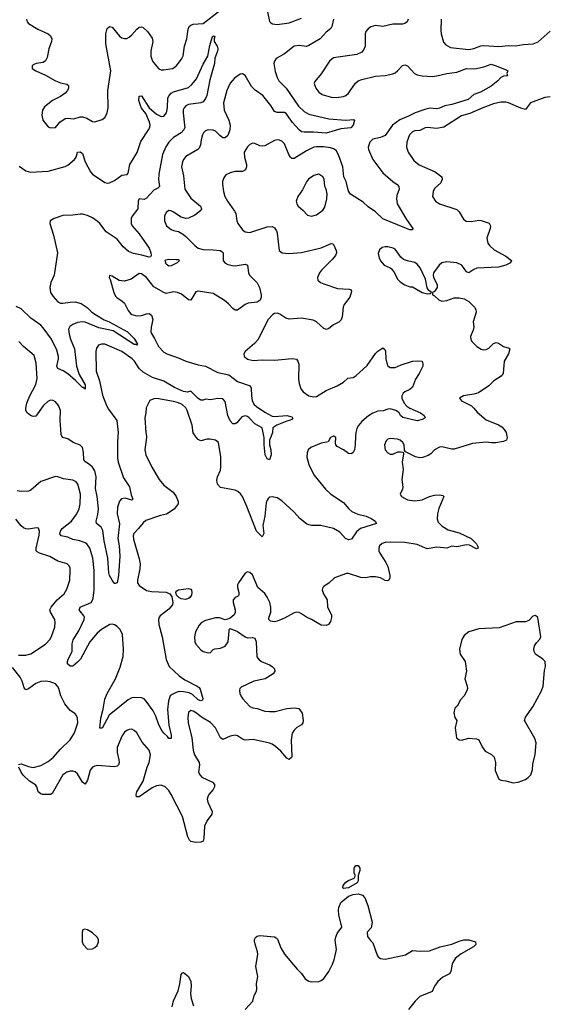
# Model space of a CAD drawing. Header units: inches. Extents: x 1649636 to 1815363, y 506543 to 641975.
# Tile 587 of 656: x 1762959 to 1767255, y 585383 to 593386. Entities that reach past the tile are written whole.
import ezdxf

# ---------------------------------------------------------------- set-up
doc = ezdxf.new("R2010")
doc.units = ezdxf.units.IN
doc.header["$MEASUREMENT"] = 0
doc.layers.add('B7568', color=7, linetype='Continuous')
doc.layers.add('B7569', color=7, linetype='Continuous')

msp = doc.modelspace()

# ---------------------------------------------------------------- linework, layer by layer
at = {"layer": 'B7568', "color": 5}
for points, elevation in [([(1763988.5, 590000), (1763990.3, 589990), (1763977, 589890), (1763984.4, 589850), (1764033.1, 589750), (1764091.6, 589650), (1764130, 589603.7), (1764205.7, 589545.7), (1764230, 589510.5), (1764247.9, 589470), (1764245.8, 589450), (1764213.3, 589406.7), (1764151.5, 589368.5), (1764103.4, 589356.6), (1763985.1, 589314.9), (1763961.9, 589298.1), (1763925.8, 589250), (1763888, 589210), (1763881.5, 589190), (1763882.8, 589162.8), (1763930, 589005.3), (1763937.8, 588962.2), (1763936.1, 588923.9), (1763915.3, 588830), (1763917.4, 588810), (1763930, 588787), (1763990, 588748.1), (1764030, 588738.8), (1764150, 588734), (1764179.3, 588719.3), (1764195.9, 588695.9), (1764203.8, 588650), (1764201.6, 588630), (1764170, 588594), (1764099.5, 588540.5), (1764091.6, 588530), (1764086.7, 588510), (1764090.2, 588470), (1764118.2, 588370), (1764150, 588186.8), (1764174.9, 588130), (1764254.4, 588054.4), (1764300.6, 588020.6), (1764402, 587970), (1764417.1, 587957.1), (1764424.6, 587944.6), (1764446, 587870), (1764443.5, 587856.5), (1764430, 587849.7), (1764410, 587859.2), (1764362.2, 587902.2), (1764335.2, 587915.2), (1764290, 587924.2), (1764255.3, 587924.7), (1764230, 587918.6), (1764197.6, 587902.4), (1764183.2, 587890), (1764168.8, 587851.2), (1764160.7, 587780.7), (1764171, 587651), (1764190.3, 587570), (1764190, 587544), (1764170, 587544.5), (1764160.5, 587560.5), (1764130, 587588.4), (1764114, 587610), (1764090, 587654.5), (1764065.1, 587725.1), (1764043.8, 587770), (1763986.9, 587846.9), (1763970, 587865.1), (1763950, 587874.3), (1763890, 587877.3), (1763870, 587873.1), (1763840.9, 587859.1), (1763686.3, 587733.7), (1763630, 587629.2), (1763610, 587628), (1763617.7, 587710), (1763636.6, 587783.4), (1763650, 587863), (1763670, 587908.7), (1763736.5, 588030), (1763775.1, 588124.9), (1763799, 588210), (1763802.9, 588270), (1763795.3, 588390), (1763776.2, 588430), (1763750, 588455.3), (1763729, 588469), (1763710, 588473.6), (1763690.8, 588470.8), (1763623.8, 588430), (1763590, 588401), (1763530, 588328.9), (1763454.3, 588190), (1763430, 588163.1), (1763390, 588131.8), (1763370, 588132.3), (1763347, 588150), (1763347.6, 588170), (1763354.3, 588190), (1763384.4, 588250), (1763386.7, 588313.3), (1763393.9, 588346.1), (1763440.4, 588419.6), (1763483.8, 588510), (1763484.5, 588530), (1763480.3, 588540.3), (1763450, 588578.4), (1763442.6, 588590), (1763444.5, 588595.5), (1763451.6, 588610), (1763539.2, 588650), (1763551.7, 588668.3), (1763556, 588684), (1763563.6, 588750), (1763563.8, 588910), (1763553.4, 589010), (1763529.9, 589089.9), (1763505.2, 589125.2), (1763490, 589135.1), (1763449.2, 589149.2), (1763390, 589162.3), (1763350, 589179.4), (1763297.2, 589190), (1763286.4, 589206.4), (1763289.9, 589230), (1763303.5, 589250), (1763379.3, 589310), (1763423.5, 589370), (1763442.7, 589410), (1763451.1, 589451.1), (1763452, 589530), (1763431.3, 589610), (1763417, 589630), (1763390, 589642.3), (1763315.2, 589655.2), (1763270, 589671.3), (1763250, 589673), (1763130, 589632.3), (1763050, 589563.1), (1763030, 589553.5), (1762972.4, 589552.4), (1762938, 589558)], 560), ([(1766918.4, 590000), (1766920.6, 589990), (1766914, 589970), (1766890, 589958.8), (1766827.6, 589947.6), (1766793.3, 589946.7), (1766750, 589953.2), (1766638.9, 589941.1), (1766490, 589895.1), (1766470, 589894.2), (1766390, 589914.7), (1766370, 589911.6), (1766330.6, 589890), (1766301.2, 589858.8), (1766277.3, 589842.7), (1766232.3, 589827.7), (1766210, 589826), (1766174.5, 589834.5), (1766094.6, 589874.6), (1766087.3, 589887.3), (1766082.4, 589930), (1766071.2, 589950), (1766050, 589967.8), (1766030, 589976.3), (1765970, 589980.9), (1765950, 589976), (1765937.5, 589962.5), (1765923, 589930), (1765928.5, 589890), (1765950, 589864.6), (1765970, 589854.9), (1765990, 589855.3), (1766032.8, 589872.8), (1766054.8, 589874.8), (1766074, 589870), (1766076.9, 589856.9), (1766068, 589790), (1766075.8, 589730), (1766065.3, 589650), (1766072.5, 589587.5), (1766070.4, 589569.6), (1766050.8, 589530), (1766061, 589510), (1766110, 589483.1), (1766170, 589474.9), (1766230, 589484.2), (1766290, 589510.3), (1766330, 589520.4), (1766370, 589524), (1766398.5, 589518.5), (1766406, 589510), (1766365.4, 589414.6), (1766353.4, 589370), (1766350.2, 589330), (1766360.9, 589300.9), (1766391.7, 589270), (1766439.7, 589239.7), (1766530, 589216.2), (1766628.4, 589170), (1766670, 589126), (1766680.3, 589110), (1766684.7, 589090), (1766670, 589086.6), (1766615, 589115), (1766590, 589117.7), (1766510, 589102.7), (1766470, 589106.2), (1766430, 589092), (1766350, 589098.6), (1766270, 589084.6), (1766190, 589120.7), (1766090, 589138), (1765970, 589140.9), (1765930, 589137.6), (1765904.9, 589130), (1765882, 589110), (1765876.5, 589090), (1765878.3, 589070), (1765886.3, 589050), (1765935.3, 588975.3), (1765950, 588943), (1765966, 588870), (1765966.3, 588850), (1765959.3, 588830), (1765950, 588825.1), (1765930, 588828.9), (1765890.6, 588850.6), (1765850, 588858.6), (1765810, 588857.7), (1765770, 588849.8), (1765731.7, 588851.7), (1765630, 588884.2), (1765614.9, 588885.1), (1765516, 588850), (1765474.8, 588810), (1765430, 588778.4), (1765422.4, 588770), (1765417.6, 588750), (1765430, 588714), (1765458.4, 588670), (1765460.3, 588610), (1765492.2, 588550), (1765492.1, 588527.9), (1765484.4, 588495.6), (1765468.7, 588471.3), (1765450, 588461.6), (1765410, 588465.1), (1765331.1, 588511.1), (1765289.9, 588529.9), (1765250, 588557.2), (1765230, 588567.6), (1765210, 588570.9), (1765190, 588566.2), (1765110, 588522), (1765050, 588496.3), (1765030, 588491.5), (1764996.6, 588496.6), (1764983.7, 588510), (1764984.1, 588524.1), (1764999.7, 588570), (1765001.1, 588610), (1764991.1, 588650), (1764970, 588692.3), (1764950, 588722.9), (1764894, 588770), (1764850, 588874), (1764830, 588894), (1764810, 588897.2), (1764790, 588888.7), (1764736, 588810), (1764728.1, 588791.9), (1764728, 588770), (1764740.7, 588730), (1764738.8, 588710), (1764730, 588699), (1764710, 588689.2), (1764694, 588670), (1764693, 588650), (1764710.7, 588589.3), (1764710.7, 588569.3), (1764701, 588550), (1764670, 588522), (1764647.1, 588512.9), (1764630, 588509), (1764583.3, 588523.3), (1764550, 588523.6), (1764470, 588502.9), (1764435.1, 588484.9), (1764416.2, 588463.8), (1764387.3, 588410), (1764379.1, 588370), (1764381.6, 588330), (1764390.6, 588310), (1764430, 588264.9), (1764450, 588250.6), (1764490, 588239.1), (1764510, 588244), (1764530, 588266), (1764546, 588274), (1764590, 588277.1), (1764630, 588294.8), (1764652, 588330), (1764660.2, 588419.8), (1764662, 588430), (1764670, 588438), (1764730, 588413), (1764790, 588368.9), (1764810, 588361.7), (1764850, 588363.8), (1764870, 588358.8), (1764880.4, 588330), (1764887.1, 588207.1), (1764904.4, 588184.4), (1764922.8, 588170), (1764990, 588143), (1765010.7, 588130), (1765030.4, 588110), (1765033.4, 588090), (1765018, 588070), (1764953.4, 588030), (1764860.7, 588010), (1764759.2, 587960.8), (1764748, 587950), (1764745.1, 587934.9), (1764747, 587910), (1764755.3, 587890), (1764768.5, 587870), (1764830, 587803.8), (1764852.3, 587792.3), (1764890, 587788.9), (1764950, 587766.7), (1764990, 587762), (1765036, 587764), (1765130, 587788.7), (1765190, 587794.4), (1765228, 587788), (1765255.5, 587750), (1765263.1, 587690), (1765259.3, 587670), (1765250, 587656), (1765210, 587633.2), (1765190, 587612.7), (1765174.1, 587585.9), (1765164.7, 587530), (1765170, 587398), (1765168.2, 587390), (1765150, 587373.6), (1765130, 587383.5), (1765080.4, 587440.4), (1765038.9, 587478.9), (1765010, 587499.1), (1764990, 587505.7), (1764855.3, 587535.3), (1764790, 587531.5), (1764770, 587538.4), (1764730, 587566.2), (1764710, 587570.6), (1764670, 587562.3), (1764610, 587536.8), (1764590, 587548.2), (1764551.6, 587630), (1764510, 587675.2), (1764436.2, 587716.2), (1764397.2, 587750), (1764370, 587766), (1764349.2, 587770.8), (1764330, 587755.1), (1764324.6, 587715.4), (1764327.5, 587670), (1764359.3, 587550), (1764367.9, 587447.9), (1764380.8, 587410), (1764417.3, 587350), (1764420.8, 587330), (1764412, 587270), (1764424.7, 587244.7), (1764438, 587230), (1764524.9, 587190), (1764541.3, 587170), (1764541.3, 587150), (1764530.3, 587130), (1764495.6, 587090), (1764486.7, 587070), (1764483.2, 587050), (1764487.1, 587027.1), (1764523.8, 586950), (1764520.5, 586930), (1764483.7, 586876.3), (1764461.7, 586830), (1764456.3, 586730), (1764450.1, 586709.9), (1764430, 586702.5), (1764390, 586699.9), (1764350, 586707.6), (1764337.7, 586717.7), (1764325, 586745), (1764281.6, 586910), (1764189.9, 587089.9), (1764170, 587121.1), (1764142.4, 587150), (1764110, 587164.2), (1764070, 587160.5), (1764036.3, 587143.7), (1763930.4, 587070), (1763909.6, 587070), (1763905.1, 587090), (1763909.7, 587110), (1763962.5, 587197.5), (1763994.7, 587310), (1764011.2, 587350), (1764021.7, 587410), (1764012.4, 587450), (1763954.5, 587514.5), (1763911.5, 587590), (1763890, 587609.5), (1763870, 587618.4), (1763850, 587617.6), (1763830, 587609.6), (1763810, 587594), (1763790, 587562.9), (1763758.6, 587490), (1763752.4, 587470), (1763750.2, 587430.2), (1763764.7, 587370), (1763766.7, 587350), (1763761.7, 587330), (1763750, 587319.1), (1763727.5, 587312.5), (1763590, 587323.1), (1763570, 587319.8), (1763550.4, 587310), (1763533.1, 587286.9), (1763510, 587205.1), (1763490, 587173.6), (1763470, 587189.7), (1763430, 587256.8), (1763410, 587272.8), (1763390, 587278.8), (1763370, 587278.6), (1763341.7, 587270), (1763310, 587247.6), (1763222.5, 587097.5), (1763210, 587089.4), (1763144, 587090), (1763130, 587093.1), (1763109.8, 587109.8), (1763099.7, 587150), (1763087.2, 587167.3), (1763038.2, 587198.2), (1762986.6, 587246.6), (1762969.9, 587269.9), (1762951.5, 587310)], 580), ([(1763757.6, 590000), (1763754, 589950), (1763754.8, 589825.2), (1763759.2, 589790), (1763802.3, 589662.3), (1763850.3, 589590), (1763865.3, 589525.2), (1763879.3, 589490), (1763870, 589481.6), (1763816.6, 589496.6), (1763787, 589493), (1763770, 589472), (1763754.6, 589425.4), (1763750.6, 589370), (1763770.1, 589289.9), (1763756.5, 589170), (1763767.5, 589110), (1763773.1, 589026.9), (1763761.2, 588870), (1763750, 588809), (1763736.3, 588803.7), (1763730, 588802.7), (1763711.8, 588830), (1763689.8, 588869.8), (1763684.4, 588890), (1763674.1, 589010), (1763644.3, 589150), (1763635.3, 589235.3), (1763621.3, 589261.3), (1763582.4, 589290), (1763580.4, 589310), (1763594.5, 589365.5), (1763599, 589410), (1763588.5, 589510), (1763576.3, 589576.3), (1763580.6, 589670), (1763570, 589720.4), (1763549.8, 589750), (1763530, 589768.9), (1763493.1, 589793.1), (1763479.1, 589810), (1763476.8, 589870), (1763468.9, 589910), (1763450, 589928.1), (1763394, 589950), (1763350, 589979.6), (1763310, 589989.7), (1763302.4, 590000)], 540), ([(1765508, 590000), (1765484.4, 589990), (1765465.5, 589954.5), (1765410, 589943.5), (1765326, 589910), (1765303, 589890), (1765294, 589866), (1765292, 589830), (1765308.9, 589770), (1765350, 589687), (1765442.8, 589570), (1765488.7, 589530), (1765590, 589463.1), (1765634.7, 589410), (1765657.8, 589390), (1765706.8, 589366.8), (1765775.5, 589350), (1765820.5, 589330), (1765848, 589310), (1765858.8, 589290), (1765728.6, 589251.4), (1765696.7, 589223.3), (1765654.7, 589165.3), (1765630, 589158.4), (1765607.3, 589170), (1765559.6, 589219.6), (1765510, 589250.8), (1765405.8, 589274.2), (1765330, 589275.3), (1765310, 589279.3), (1765290, 589289.8), (1765237.1, 589330), (1765186.3, 589386.3), (1765090, 589475.8), (1765050, 589498.9), (1765010, 589508.4), (1764990, 589504.7), (1764982, 589498), (1764970, 589482), (1764961.5, 589458.5), (1764951, 589350), (1764934.3, 589274.3), (1764943, 589210), (1764930, 589184), (1764884.7, 589230), (1764805, 589430), (1764769, 589510), (1764753.5, 589533.5), (1764732, 589551.9), (1764710, 589561.5), (1764590, 589584.8), (1764566.4, 589610), (1764562.2, 589642.2), (1764566, 589670), (1764590, 589724.9), (1764594.1, 589750), (1764594.1, 589834.1), (1764574.5, 589950), (1764550, 589967.4), (1764503.9, 589976.1), (1764483.7, 589976.3), (1764430, 589964.5), (1764410, 589975.1), (1764390, 589995.8), (1764387.4, 590000)], 560), ([(1765001.5, 590000), (1764990.4, 589969.6), (1764990.4, 589930), (1764999.5, 589890), (1765002.4, 589850), (1764990, 589808.7), (1764970, 589816), (1764953.6, 589850), (1764944.7, 589930), (1764944.8, 589990), (1764942.9, 590000)], 540), ([(1765688.8, 590000), (1765685.8, 589934.2), (1765679.3, 589890), (1765670, 589869), (1765658.5, 589861.5), (1765650, 589857.2), (1765630, 589861.2), (1765589.2, 589890), (1765538, 589918), (1765529, 589930), (1765525.6, 589945.6), (1765529, 589990), (1765511.5, 590000)], 560), ([(1762950, 588221.2), (1763010, 588220.2), (1763050, 588231), (1763169.8, 588310), (1763205.5, 588350), (1763220.3, 588379.7), (1763243.4, 588450), (1763248.1, 588490), (1763243.5, 588510), (1763208.3, 588570), (1763205.3, 588590), (1763215.8, 588610), (1763264, 588670), (1763320.4, 588719.6), (1763341.9, 588758.1), (1763366, 588830), (1763369.7, 588910), (1763368.2, 588930), (1763359.6, 588950), (1763343.9, 588963.9), (1763270, 588984.8), (1763203.8, 589023.8), (1763120.9, 589050), (1763101, 589061), (1763094, 589070), (1763093.5, 589090), (1763117.8, 589197.8), (1763119.7, 589230), (1763113.3, 589253.3), (1763095.6, 589255.6), (1763030, 589245.1), (1763010, 589247.3), (1762990, 589255.8), (1762971.6, 589271.6), (1762927.6, 589327.6)], 580), ([(1762950, 587333.4), (1762970, 587337.4), (1763030, 587315.5), (1763070, 587309.2), (1763130, 587324.9), (1763190, 587357.6), (1763230.8, 587390), (1763290, 587458.5), (1763370, 587533.4), (1763405.3, 587590), (1763430.9, 587670), (1763430, 587708), (1763421.6, 587730), (1763406.2, 587746.2), (1763370, 587771.3), (1763325.2, 587825.2), (1763294.4, 587890), (1763276.1, 587950), (1763265.7, 587970), (1763250, 587986.9), (1763205.6, 588005.6), (1763170, 588009.8), (1763130, 588005.8), (1763089.1, 587990.9), (1763030, 587946.2), (1763010, 587938.7), (1762995, 587955.1), (1762978.3, 588010), (1762962.1, 588042.1), (1762901.4, 588121.4)], 580), ([(1764790, 585341), (1764852.7, 585410), (1764863.9, 585456.1), (1764882.7, 585490), (1764887, 585510), (1764882.9, 585550), (1764895.6, 585610), (1764879.1, 585690), (1764893, 585790), (1764891.2, 585810), (1764868.2, 585890), (1764866.3, 585910), (1764874.3, 585925.7), (1764890, 585938.4), (1764910, 585943.1), (1765030, 585930.6), (1765042.8, 585922.8), (1765053, 585913), (1765082.4, 585842.4), (1765112.2, 585790), (1765213, 585670), (1765250, 585633.4), (1765278, 585590), (1765310, 585570.4), (1765330, 585567), (1765390, 585568.9), (1765410, 585576.4), (1765430, 585593), (1765470, 585650.4), (1765501, 585710), (1765514.1, 585745.9), (1765534, 585830), (1765523.9, 585903.9), (1765527.6, 585930), (1765539.7, 585960.3), (1765577.2, 586010), (1765551.1, 586111.1), (1765548.4, 586148.5), (1765552.6, 586170), (1765570, 586210.7), (1765630, 586261.6), (1765670, 586275.8), (1765710, 586281.1), (1765744, 586270), (1765762.4, 586250), (1765787.5, 586187.5), (1765822.8, 586050), (1765815.2, 586004.8), (1765784, 585970), (1765786.4, 585933.6), (1765810, 585902), (1765830, 585884), (1765863.9, 585783.9), (1765873.1, 585770), (1765890, 585756.9), (1765930, 585751.3), (1766070, 585779.7), (1766093.5, 585786.5), (1766150, 585822), (1766214.7, 585814.7), (1766290, 585818), (1766375.3, 585850), (1766470, 585872.2), (1766530, 585897.6), (1766567.9, 585907.9), (1766608.1, 585908.1), (1766662, 585890), (1766666.8, 585870), (1766647.7, 585850), (1766545.9, 585794.1), (1766500.9, 585759.1), (1766480.3, 585730), (1766472.4, 585710), (1766461.6, 585650), (1766450.4, 585630), (1766397.3, 585602.7), (1766357.6, 585570), (1766328.7, 585530), (1766312, 585488), (1766210, 585447.3), (1766171.5, 585410), (1766118.8, 585341.2)], 580), ([(1764197.8, 585362.2), (1764210, 585410.7), (1764248, 585492), (1764261.4, 585550), (1764270, 585624.7), (1764281.5, 585638.5), (1764290, 585642.8), (1764330, 585610.4), (1764350.4, 585570), (1764353.7, 585533.7), (1764348.3, 585470), (1764353.8, 585430), (1764371.3, 585370)], 580)]:
    msp.add_lwpolyline(points, dxfattribs=dict(at, elevation=elevation))
for points, elevation in [([(1764306.9, 588673.1), (1764270, 588679.8), (1764251.6, 588690), (1764232.8, 588710), (1764227.2, 588732.7), (1764235.6, 588744.4), (1764250, 588752.7), (1764330, 588763), (1764350, 588756.3), (1764355.5, 588750), (1764359.3, 588730), (1764354.4, 588710), (1764343, 588690), (1764330, 588680.5)], 560), ([(1767150, 588544), (1767130, 588537.2), (1767095.8, 588504.2), (1767070, 588492), (1766992.3, 588492.3), (1766855.8, 588444.2), (1766690, 588434.7), (1766608.7, 588411.3), (1766570, 588382), (1766552.8, 588347.2), (1766534, 588270), (1766537.3, 588230), (1766578, 588170), (1766583, 588150), (1766590.5, 588090), (1766577, 588030), (1766596.5, 587970), (1766597, 587950), (1766592.2, 587930), (1766570.2, 587889.8), (1766541.5, 587858.5), (1766514, 587806), (1766496, 587790), (1766486.8, 587753.2), (1766495.3, 587715.3), (1766510.8, 587690), (1766497, 587630), (1766509.1, 587549.1), (1766530, 587532.4), (1766550, 587530.3), (1766610, 587546.7), (1766670, 587542), (1766690, 587533.4), (1766716.2, 587476.2), (1766741.1, 587441.1), (1766793.7, 587413.7), (1766813.4, 587393.4), (1766824.4, 587350), (1766824.1, 587284.1), (1766853.7, 587213.7), (1766870, 587204.9), (1766910, 587199.3), (1766970, 587183), (1767010, 587187.7), (1767069.4, 587210.6), (1767090, 587226), (1767111.5, 587248.5), (1767126.6, 587290), (1767130, 587334), (1767147, 587413), (1767155.6, 587510), (1767144.9, 587544.9), (1767060.9, 587690), (1767070, 587716), (1767130, 587800.7), (1767199.7, 587930), (1767212, 587970), (1767224.6, 588095.4), (1767232.2, 588130), (1767229.6, 588170), (1767210, 588189.6), (1767149.8, 588229.8), (1767138.4, 588250), (1767136.2, 588270), (1767143.3, 588296.7), (1767158.3, 588321.7), (1767185.2, 588350), (1767193.2, 588370), (1767170, 588526)], 620), ([(1765590, 586324.5), (1765583.7, 586330), (1765588, 586350), (1765610, 586375.5), (1765630, 586390.7), (1765678, 586410), (1765688, 586430), (1765678, 586450), (1765678, 586490), (1765690, 586511.3), (1765710, 586511.3), (1765722, 586490), (1765722, 586470), (1765710.7, 586429.3), (1765710, 586388), (1765701, 586370), (1765630, 586329.6)], 580), ([(1763486, 585994), (1763471.3, 585988.7), (1763466, 585970), (1763466.8, 585890), (1763476, 585870), (1763510, 585830.8), (1763550, 585833.4), (1763570, 585844), (1763590, 585860.7), (1763600.7, 585890), (1763599.6, 585910), (1763590, 585929.2), (1763550, 585964.5), (1763510, 585989.2)], 620)]:
    msp.add_lwpolyline(points, close=True, dxfattribs=dict(at, elevation=elevation))
at = {"layer": 'B7569', "color": 5}
for points, elevation in [([(1763014.8, 593390), (1763018.8, 593370), (1763030, 593356), (1763106.8, 593310), (1763191.4, 593271.4), (1763210, 593255.5), (1763220.3, 593230), (1763218.7, 593210), (1763196, 593150), (1763182.3, 593077.7), (1763170, 593052.7), (1763150, 593037), (1763092, 593030), (1763070, 593019.3), (1763060.7, 593010), (1763061, 592990), (1763091.3, 592970), (1763170, 592934.9), (1763250, 592888.8), (1763290, 592873.7), (1763342, 592862), (1763356.3, 592850), (1763355.5, 592830), (1763348, 592810), (1763328, 592790), (1763290, 592762.4), (1763225.5, 592730), (1763161.2, 592678.8), (1763143.8, 592650), (1763139.1, 592610), (1763147.3, 592570), (1763190, 592516), (1763210, 592506), (1763250, 592510.8), (1763286.5, 592553.5), (1763330, 592582.3), (1763350, 592586.3), (1763399.7, 592580.3), (1763450, 592597.3), (1763470, 592597.3), (1763505.8, 592585.9), (1763550, 592557.6), (1763570, 592557), (1763630, 592575.3), (1763650, 592592.4), (1763661.7, 592610), (1763670.9, 592630), (1763677.8, 592670), (1763675.1, 592810), (1763699.2, 592970), (1763659.4, 593190), (1763658.1, 593270), (1763670, 593313.7), (1763690, 593330.3), (1763710, 593324.9), (1763770, 593251.7), (1763790, 593238.3), (1763810, 593233.4), (1763830, 593234), (1763850, 593244.9), (1763870, 593262), (1763909.9, 593310.1), (1763930, 593324.4), (1763950, 593328.9), (1763962.2, 593322.2), (1763997.4, 593290), (1764035.8, 593235.8), (1764039.7, 593210), (1764025, 593130), (1764025.8, 593090), (1764039.5, 593050), (1764070, 593007.3), (1764090, 592985.5), (1764110, 592979.3), (1764130, 592979.3), (1764202, 592990), (1764230, 593008), (1764275.2, 593064.8), (1764286.7, 593093.3), (1764299.1, 593170), (1764316.5, 593230), (1764327.8, 593310), (1764336.9, 593330), (1764350, 593341.5), (1764370, 593349.2), (1764450, 593355.2), (1764596.3, 593470)], 540), ([(1764972.2, 593450), (1764990, 593370.6), (1765000.3, 593360.3), (1765012.1, 593352.1), (1765050, 593346.5), (1765150, 593360.2), (1765250, 593398.4)], 540), ([(1765508.3, 593390), (1765496.5, 593330), (1765486.3, 593313.7), (1765450, 593284.8), (1765400.7, 593230), (1765310, 593176.8), (1765290, 593168.6), (1765230, 593177.7), (1765190, 593169.8), (1765110, 593108.9), (1765044.2, 593070), (1765029, 593050), (1765023.2, 593030), (1765034.1, 592965.9), (1765050, 592917.1), (1765064.7, 592890), (1765124.1, 592830), (1765223.9, 592683.9), (1765270, 592641.1), (1765310, 592618.4), (1765470, 592579.3), (1765609.8, 592570.2), (1765673.8, 592573.8), (1765678.8, 592570), (1765668.2, 592530), (1765650, 592507.6), (1765570, 592499.3), (1765450, 592465.2), (1765347.7, 592472.3), (1765270, 592471.6), (1765250, 592475.8), (1765230, 592490.8), (1765175.6, 592550), (1765123.7, 592623.7), (1765110, 592632.5), (1765050.7, 592630.7), (1765030, 592640.5), (1764999.8, 592690), (1764935.5, 592770), (1764873.8, 592813.8), (1764842.4, 592842.4), (1764790, 592931.6), (1764770, 592946), (1764750, 592944.2), (1764704.2, 592910), (1764670, 592869.6), (1764641.6, 592810), (1764615.2, 592710), (1764621.1, 592650), (1764658.9, 592570), (1764670.2, 592530), (1764667.8, 592492.2), (1764650, 592443.6), (1764630, 592426), (1764610, 592425.6), (1764584.4, 592444.4), (1764550, 592479.5), (1764530, 592489.6), (1764490, 592491.5), (1764470, 592483.6), (1764452.7, 592467.3), (1764443.6, 592450), (1764432.9, 592410), (1764428.9, 592370), (1764417, 592343), (1764406, 592330), (1764310, 592273.7), (1764290.3, 592250), (1764281.3, 592230), (1764274.2, 592190), (1764290, 592118), (1764302.4, 592010), (1764350, 591934.9), (1764428.7, 591870), (1764436.5, 591850), (1764430, 591836), (1764383.2, 591796.8), (1764330, 591773.5), (1764310, 591771), (1764270, 591780.5), (1764210, 591823), (1764186.1, 591833.9), (1764170, 591834.3), (1764150, 591819.5), (1764137, 591790), (1764136.4, 591750), (1764153.4, 591710), (1764190, 591681.6), (1764210, 591672.4), (1764250, 591663.8), (1764290, 591640.4), (1764310, 591625.3), (1764381.7, 591550), (1764408.5, 591530), (1764450, 591517.7), (1764530, 591515.7), (1764589.2, 591509.2), (1764602.5, 591502.5), (1764611.4, 591490), (1764612, 591430), (1764626.4, 591410), (1764650, 591396.5), (1764687.1, 591387.1), (1764710, 591386.9), (1764790, 591400.3), (1764810, 591390.7), (1764818, 591330), (1764826, 591310), (1764890, 591247.4), (1764907.8, 591210), (1764922, 591150), (1764922.4, 591130), (1764914.3, 591105.7), (1764890, 591091.5), (1764816.9, 591083.1), (1764792, 591070), (1764730, 591024.7), (1764710, 591024.7), (1764690, 591038.9), (1764656.5, 591076.5), (1764623.9, 591103.9), (1764530, 591159.4), (1764410, 591178.5), (1764390, 591174.3), (1764350, 591107), (1764330, 591109.7), (1764275.3, 591155.3), (1764242.7, 591170), (1764210, 591174.8), (1764150, 591161.5), (1764130, 591167.6), (1764050, 591214), (1763990, 591289.7), (1763950, 591320.4), (1763930, 591323.1), (1763863.8, 591276.2), (1763810, 591260.4), (1763766.5, 591266.5), (1763710, 591302), (1763690, 591306), (1763686.8, 591290), (1763695.3, 591275.3), (1763723.1, 591170), (1763738.7, 591138.7), (1763750, 591124.9), (1763790, 591101.6), (1763810, 591083), (1763841.8, 591021.8), (1763858.8, 590998.8), (1763870, 590989.1), (1763910, 590979.1), (1763950, 590980.7), (1763990, 590996.5), (1764010, 590998.9), (1764030, 590984.4), (1764039.8, 590950), (1764028, 590888), (1764026, 590850), (1764030, 590836), (1764055.9, 590795.9), (1764088.2, 590730), (1764130, 590684.2), (1764155.5, 590670), (1764256, 590636), (1764310, 590610.5), (1764410, 590581.5), (1764470, 590571.1), (1764570, 590518), (1764658.5, 590498.5), (1764730, 590444.6), (1764831.1, 590411.1), (1764840.9, 590390), (1764842.4, 590330), (1764849.1, 590290), (1764862.1, 590262.1), (1764882.9, 590242.9), (1764950, 590195.6), (1765010, 590164.2), (1765030, 590161.1), (1765130, 590170.2), (1765170, 590157.1), (1765178, 590150), (1765170, 590137.2), (1765158, 590130), (1765130, 590124.2), (1765048.3, 590091.7), (1765016, 590070), (1765012.4, 590030), (1765001.5, 590000)], 540), ([(1766115.8, 593390), (1766108, 593370), (1766090, 593355.6), (1766070, 593349.7), (1765990, 593349.7), (1765910, 593329.7), (1765850, 593338), (1765812.1, 593327.9), (1765790, 593312.3), (1765773, 593290), (1765765.3, 593270), (1765766.7, 593170), (1765756.9, 593143.1), (1765738.9, 593121.1), (1765698, 593102), (1765510, 593075.1), (1765476.4, 593050), (1765410, 592947), (1765356.4, 592883.6), (1765352.7, 592870), (1765358.4, 592850), (1765366.7, 592830), (1765390, 592797.1), (1765417.6, 592777.6), (1765490, 592757.6), (1765530, 592754.7), (1765590, 592761.7), (1765610, 592770.4), (1765630, 592788.5), (1765688.9, 592871.1), (1765710.7, 592889.3), (1765739.6, 592900.4), (1765850, 592927.4), (1765930, 592933.7), (1765990, 592946.7), (1766010, 592954.9), (1766029.4, 592970), (1766070, 593013), (1766090, 593019.5), (1766110, 593012.2), (1766168.2, 592950), (1766190, 592938.9), (1766230, 592929.2), (1766310, 592925.4), (1766350, 592929.3), (1766430, 592949.2), (1766510, 592959), (1766590, 592990.2), (1766650, 592986), (1766670.8, 592989.2), (1766730, 593002.6), (1766790, 593023.7), (1766830, 593012.4), (1766916.8, 592976.8), (1766924.7, 592970), (1766918, 592950), (1766922, 592930), (1766890, 592926), (1766870, 592917), (1766845.7, 592890), (1766790, 592845.6), (1766703.2, 592796.8), (1766650, 592777.6), (1766602.8, 592737.2), (1766470, 592697.4), (1766414.7, 592685.3), (1766370, 592666.9), (1766350, 592663), (1766290, 592666), (1766250, 592656.4), (1766173.1, 592630), (1766119.3, 592600.7), (1766048, 592572), (1765988.3, 592530), (1765930, 592445.7), (1765890, 592428.3), (1765830, 592414), (1765804.9, 592390), (1765791.8, 592350), (1765793.1, 592330), (1765827.9, 592250), (1765910, 592141.7), (1765990, 592070.3), (1766025.8, 592045.9), (1766039.3, 592030), (1766043.8, 592010), (1766023.9, 591956.1), (1766020.4, 591930), (1766026.4, 591890), (1766102, 591762), (1766154.8, 591690), (1766150, 591678), (1766130, 591679.3), (1766090, 591693.3), (1765910, 591768.7), (1765850, 591823.5), (1765790, 591866), (1765750, 591902), (1765647.6, 591967.6), (1765630, 591992), (1765610.7, 592070), (1765592.1, 592110), (1765584.6, 592190), (1765550, 592288.3), (1765530, 592322.7), (1765510, 592335.8), (1765483.8, 592343.8), (1765427.4, 592352.6), (1765370, 592354.1), (1765350, 592349.8), (1765290, 592321.5), (1765190, 592256.8), (1765170, 592259.1), (1765160.9, 592270), (1765147.3, 592290), (1765110, 592376.2), (1765090, 592398.7), (1765070, 592408), (1765050, 592409.7), (1765030, 592404), (1764950, 592361.1), (1764930, 592358.3), (1764910, 592362), (1764870, 592380.5), (1764850, 592381.6), (1764830, 592371.6), (1764810, 592351.5), (1764783.6, 592310), (1764784.7, 592270), (1764801.8, 592210), (1764802, 592190), (1764795.2, 592164.8), (1764770, 592153.5), (1764710, 592151.9), (1764670, 592142.3), (1764634.9, 592125.1), (1764618.5, 592101.5), (1764607.8, 592072.3), (1764606.3, 592050), (1764615.2, 591990), (1764626.5, 591950), (1764646.7, 591910), (1764705, 591830), (1764715.3, 591810), (1764724.4, 591750), (1764732.2, 591730), (1764770, 591677.6), (1764790, 591663.1), (1764830, 591657.3), (1764970, 591703.2), (1765010, 591704.4), (1765030, 591694.9), (1765045.8, 591670), (1765052.1, 591650), (1765066.4, 591510), (1765092, 591490), (1765146.6, 591486.6), (1765250, 591493.2), (1765408.4, 591531.6), (1765490, 591566.4), (1765503.4, 591563.4), (1765510, 591558.8), (1765530.3, 591510), (1765533.1, 591490), (1765526, 591470), (1765501.4, 591438.6), (1765410.3, 591350), (1765394.9, 591330), (1765378.4, 591290), (1765381.6, 591270), (1765402.8, 591250), (1765430, 591238.7), (1765542.7, 591202.7), (1765636.5, 591196.5), (1765653.4, 591190), (1765656.7, 591176.7), (1765641.5, 591130), (1765595.3, 591070), (1765586.7, 591050), (1765580.3, 590970), (1765572.6, 590947.4), (1765552.6, 590927.4), (1765510, 590907.1), (1765470, 590875.1), (1765451.7, 590868.3), (1765430, 590875.8), (1765371.4, 590931.4), (1765344.7, 590944.7), (1765250, 590961.5), (1765150, 590952.6), (1765121, 590961), (1765073.6, 590993.6), (1765050, 591000.9), (1765030, 590998), (1765014.9, 590990), (1764978.3, 590950), (1764895.5, 590784.5), (1764866.8, 590753.2), (1764790.5, 590690), (1764780.7, 590670), (1764784, 590650), (1764790, 590642.8), (1764810, 590626), (1764856, 590616), (1764930, 590621.5), (1765030, 590618.6), (1765172.5, 590632.5), (1765207.7, 590627.7), (1765219.1, 590610), (1765226.2, 590586.2), (1765223.9, 590463.9), (1765229, 590429), (1765244.8, 590384.8), (1765262, 590362), (1765310, 590330.3), (1765350, 590319.6), (1765370, 590324.7), (1765449, 590371), (1765538.7, 590410), (1765590, 590439.5), (1765626.6, 590473.4), (1765670, 590479.2), (1765690, 590490.2), (1765783.3, 590576.7), (1765850, 590672.4), (1765870, 590692.7), (1765910, 590718.8), (1765925.2, 590705.2), (1765932, 590692), (1765934, 590630), (1765944.9, 590584.9), (1765951.9, 590571.9), (1765970, 590559.3), (1766010, 590558.9), (1766059, 590581), (1766150, 590611.6), (1766194.2, 590614.2), (1766230.7, 590610), (1766236.3, 590590), (1766234.9, 590570), (1766204.9, 590510), (1766174.6, 590465.4), (1766150, 590400.7), (1766130, 590379.7), (1766090, 590362.6), (1766075.3, 590350), (1766065.3, 590330), (1766063.6, 590310), (1766082.6, 590270), (1766105.2, 590245.2), (1766128.8, 590228.8), (1766216.4, 590190), (1766245.5, 590170), (1766252.7, 590150), (1766230, 590136.2), (1766190, 590125.6), (1766073.4, 590153.4), (1766052.3, 590170), (1766042, 590190), (1766030, 590200.7), (1766016, 590210), (1765970, 590223), (1765950, 590221.6), (1765911.7, 590208.3), (1765870, 590204.5), (1765830, 590188.9), (1765794.8, 590165.2), (1765738.5, 590121.5), (1765711.3, 590088.7), (1765697.7, 590062.3), (1765690.1, 590030), (1765688.8, 590000)], 560), ([(1766384.8, 593390), (1766382, 593302), (1766384, 593270), (1766403.4, 593203.4), (1766421.4, 593181.4), (1766460.8, 593160.8), (1766610, 593144.1), (1766650, 593151.8), (1766705.8, 593174.2), (1766730, 593177.5), (1766852.7, 593167.3), (1766930, 593176.3), (1766990, 593173.7), (1767050, 593185.3), (1767131.1, 593188.9), (1767173.3, 593206.7), (1767270, 593294)], 580), ([(1762954.5, 592194.5), (1763010, 592158.4), (1763045.7, 592145.7), (1763190, 592154.9), (1763327.7, 592192.3), (1763350, 592202.6), (1763404.2, 592250), (1763416.9, 592270), (1763430, 592310.5), (1763450, 592312.7), (1763470, 592297.3), (1763492.3, 592230), (1763534.3, 592150), (1763552, 592130), (1763650, 592062.6), (1763670, 592057.4), (1763690, 592058.9), (1763730, 592079), (1763790, 592121.3), (1763833.3, 592126.7), (1763840.1, 592139.9), (1763855.2, 592210), (1763913.1, 592306.9), (1763943, 592397), (1764005.8, 592490), (1764016.5, 592510), (1764019.8, 592530), (1764014.3, 592554.3), (1763984.8, 592624.8), (1763950, 592667.4), (1763940.2, 592690), (1763928.4, 592730), (1763930, 592764.7), (1763950, 592767.7), (1764010.9, 592670.9), (1764070, 592618.3), (1764110, 592598.5), (1764130, 592600.8), (1764152.6, 592630), (1764159.9, 592670), (1764163.2, 592750), (1764172.5, 592770), (1764190, 592788.1), (1764210, 592800.5), (1764330, 592835.6), (1764359.3, 592860.7), (1764395.3, 592904.7), (1764450, 593024.4), (1764487.8, 593090), (1764503.7, 593176.3), (1764526.9, 593250), (1764535.9, 593255.9), (1764544.7, 593250), (1764539.1, 593230), (1764540.7, 593210), (1764564.6, 593170), (1764569, 593149), (1764566.2, 593130), (1764545.3, 593074.8), (1764541.5, 593030), (1764503.9, 592896.1), (1764479.6, 592770), (1764470, 592746), (1764450, 592718), (1764430, 592709.1), (1764330, 592697.1), (1764310, 592686.2), (1764294.7, 592670), (1764287.8, 592652.2), (1764286.4, 592630), (1764299.5, 592530), (1764300.4, 592510), (1764294.1, 592490), (1764272.4, 592467.6), (1764210, 592428.8), (1764171.1, 592390), (1764146.4, 592353.6), (1764120.5, 592290), (1764089.6, 592130.4), (1764088.4, 592088.4), (1764096.5, 592030), (1764082.7, 592017.3), (1764050, 592001.8), (1763990, 591935), (1763970, 591925.1), (1763930, 591929.6), (1763921.6, 591910), (1763919.8, 591850), (1763873.2, 591790), (1763864.6, 591770), (1763864.1, 591730), (1763873.6, 591710), (1763930, 591645.5), (1764010.5, 591530.5), (1764025.5, 591490), (1764027.9, 591470), (1764021.1, 591458.9), (1764010, 591454.8), (1763952.4, 591472.4), (1763884.5, 591484.5), (1763842.5, 591502.5), (1763801.2, 591541.2), (1763750, 591602.3), (1763661.3, 591661.3), (1763609.9, 591729.9), (1763590, 591748.8), (1763550, 591775.9), (1763510, 591795.8), (1763470, 591805.7), (1763450, 591805.8), (1763390, 591796.5), (1763310, 591795.6), (1763238.8, 591770), (1763207.7, 591750), (1763204.4, 591730), (1763235, 591635.1), (1763267.1, 591490), (1763239.7, 591310), (1763212.1, 591250), (1763203, 591210), (1763210.2, 591170), (1763230, 591136.1), (1763270, 591092.6), (1763290, 591082.9), (1763310, 591081.1), (1763370, 591090.6), (1763410, 591091.8), (1763458.1, 591078.1), (1763507, 591047), (1763546.5, 591010), (1763584.1, 590984.1), (1763646.7, 590946.7), (1763687.1, 590930), (1763834, 590850), (1763890, 590793.7), (1763915.6, 590750), (1763910, 590739.5), (1763905.3, 590745.3), (1763890, 590747.5), (1763718, 590858), (1763602.9, 590883), (1763490, 590926.7), (1763470, 590931.1), (1763430, 590925.4), (1763390.3, 590910), (1763366.8, 590893.2), (1763356.5, 590870), (1763361.4, 590830), (1763371.6, 590790), (1763403.2, 590710), (1763421.5, 590570), (1763441.6, 590501.6), (1763490, 590417.3), (1763490, 590384), (1763475.9, 590395.9), (1763470, 590395.6), (1763413.2, 590453.2), (1763350, 590506.8), (1763311.4, 590531.4), (1763269.6, 590550), (1763261.1, 590570), (1763275.5, 590630), (1763274.9, 590650), (1763260.5, 590700.5), (1763217.5, 590790), (1763150, 590882.7), (1763130, 590902.3), (1763050, 590960.6), (1762970, 591037.3), (1762930, 591054.6)], 520), ([(1767270, 592758.5), (1767227.3, 592752.7), (1767110, 592709.6), (1767070, 592656.9), (1767030, 592666.1), (1766930, 592710.5), (1766910, 592715.9), (1766870, 592716.5), (1766810, 592701.2), (1766723.1, 592670), (1766617, 592623), (1766550, 592603.5), (1766406.4, 592513.6), (1766350, 592501.7), (1766270, 592509.8), (1766253.3, 592506.7), (1766210, 592484.5), (1766170, 592482.2), (1766150, 592474.8), (1766126, 592450), (1766105, 592390), (1766101.3, 592350), (1766116.1, 592310), (1766160.8, 592240.8), (1766205.2, 592205.2), (1766335.5, 592150), (1766390.5, 592110), (1766392.7, 592090), (1766380.3, 592059.7), (1766330, 592014.5), (1766319.5, 591990), (1766314.9, 591950), (1766338, 591910), (1766370, 591890.4), (1766510, 591844.4), (1766530, 591825.5), (1766565.1, 591765.1), (1766588, 591748), (1766630, 591745.2), (1766690, 591756.5), (1766710, 591755.3), (1766773.7, 591733.7), (1766783.8, 591710), (1766783.1, 591690), (1766755.3, 591610), (1766762, 591570), (1766775.8, 591550), (1766815.5, 591515.5), (1766910, 591463.1), (1766954.4, 591430), (1766948, 591410), (1766910, 591389.8), (1766850, 591376.1), (1766674.3, 591365.7), (1766650, 591355.8), (1766610, 591329.7), (1766590, 591336.2), (1766551.5, 591390), (1766510, 591408.7), (1766430, 591418.5), (1766390.6, 591410), (1766368.8, 591390), (1766323, 591330), (1766318, 591310), (1766320.7, 591290), (1766344, 591250), (1766350.7, 591230), (1766350.8, 591210), (1766330, 591178), (1766314, 591170), (1766314, 591150), (1766330, 591142), (1766364.7, 591110), (1766390, 591098.8), (1766430, 591104.9), (1766490, 591126.7), (1766530, 591126.7), (1766570, 591116.4), (1766610, 591096.4), (1766654, 591050), (1766666.4, 591030), (1766668.4, 591010), (1766644, 590930), (1766650.4, 590890.4), (1766646.4, 590870), (1766622.6, 590810), (1766624.2, 590790), (1766632.2, 590770), (1766672.7, 590730), (1766710, 590707.9), (1766730, 590703.6), (1766750, 590706.3), (1766770, 590715.3), (1766810, 590753), (1766830, 590762.4), (1766850, 590757.6), (1766890, 590730.3), (1766936.1, 590716.1), (1766942.8, 590710), (1766930.2, 590670), (1766896.9, 590610), (1766887.2, 590510), (1766872.3, 590487.7), (1766810.7, 590450), (1766770.8, 590410), (1766686.1, 590353.9), (1766650, 590343.1), (1766566, 590330), (1766534, 590310), (1766548.8, 590288.8), (1766630, 590248), (1766650.4, 590230), (1766675.8, 590195.8), (1766750, 590134), (1766850, 590093.7), (1766876.8, 590076.8), (1766896.7, 590056.7), (1766911.9, 590030), (1766918.4, 590000)], 580), ([(1763302.4, 590000), (1763301.4, 590001.4), (1763296, 590016), (1763288, 590130), (1763290.7, 590210.7), (1763275.4, 590250), (1763250, 590279.6), (1763230, 590291.2), (1763213.4, 590293.4), (1763190, 590284.4), (1763150, 590247.1), (1763090, 590163.1), (1763070, 590160.8), (1763048, 590170), (1763020.4, 590190), (1763009.8, 590210), (1763008.2, 590230), (1763016.1, 590270), (1763037.6, 590322.4), (1763090, 590421.1), (1763102.3, 590470), (1763093.2, 590593.2), (1763075.8, 590655.8), (1762991.1, 590730), (1762952.6, 590770)], 540), ([(1764942.9, 590000), (1764929.6, 590069.6), (1764870, 590100.5), (1764824.5, 590150), (1764810, 590160.6), (1764790, 590166.3), (1764763, 590157), (1764724, 590110), (1764710, 590102.4), (1764690, 590101.3), (1764670, 590124.5), (1764651.1, 590170), (1764630, 590282), (1764610, 590303.9), (1764570, 590306.3), (1764510, 590296.4), (1764470, 590301.1), (1764450, 590294.3), (1764430, 590294.5), (1764410, 590307.6), (1764350, 590366.9), (1764321.5, 590358.5), (1764290, 590363.8), (1764217.1, 590397.1), (1764130, 590447.3), (1764039.2, 590479.2), (1763961.9, 590521.9), (1763930.6, 590550), (1763892.3, 590610), (1763874.2, 590630), (1763790, 590688.8), (1763650, 590749.8), (1763624.7, 590750), (1763600.4, 590739.6), (1763583.7, 590716.3), (1763579.1, 590690), (1763581.8, 590530), (1763607.8, 590450), (1763633.1, 590333.1), (1763664.6, 590250), (1763681, 590221), (1763749.2, 590129.2), (1763759.7, 590030), (1763757.6, 590000)], 540), ([(1764387.4, 590000), (1764369.3, 590029.3), (1764359.9, 590090), (1764320.2, 590210), (1764310, 590230.8), (1764278.1, 590258.1), (1764250, 590271.8), (1764210, 590282.9), (1764073, 590307), (1764050, 590303.7), (1764018, 590290), (1763987.7, 590232.3), (1763984.4, 590190), (1763975.3, 590150), (1763983.1, 590030), (1763988.5, 590000)], 560), ([(1765511.5, 590000), (1765510, 590000.9), (1765508, 590000)], 560)]:
    msp.add_lwpolyline(points, dxfattribs=dict(at, elevation=elevation))
for points, elevation in [([(1765390, 592129.6), (1765350, 592120.5), (1765304.9, 592090), (1765290, 592069.4), (1765257.2, 592002.8), (1765220.5, 591950), (1765206.8, 591910), (1765210.8, 591890), (1765222.8, 591870), (1765259, 591839), (1765297.5, 591797.5), (1765330.4, 591790.4), (1765370, 591799.3), (1765422, 591838), (1765438.3, 591861.7), (1765453.7, 591930), (1765457.2, 591970), (1765450, 592009), (1765439.7, 592030), (1765434.3, 592090), (1765422, 592110)], 580), ([(1765950, 591541.3), (1765930, 591540.5), (1765905.8, 591534.1), (1765883.4, 591516.6), (1765873, 591487), (1765879.5, 591450), (1765890, 591424.9), (1765922, 591390), (1765970.4, 591370.3), (1765980.9, 591360.9), (1766004, 591330), (1766030, 591278), (1766050, 591256), (1766090, 591231), (1766130, 591216), (1766150, 591214.8), (1766230, 591167.7), (1766270, 591158), (1766290, 591162), (1766298, 591162), (1766306, 591170), (1766284, 591184), (1766270, 591208), (1766256.2, 591276.2), (1766212, 591370), (1766190, 591399.3), (1766170, 591414), (1766110, 591425.1), (1766077.1, 591437.1), (1766055.1, 591455.1), (1766010, 591520.9), (1765994, 591530)], 580), ([(1764170, 591382.4), (1764150, 591399.6), (1764142, 591430), (1764145.2, 591434.8), (1764170, 591440.2), (1764230, 591438.4), (1764250, 591436.3), (1764258.8, 591430), (1764238.8, 591410), (1764190, 591385.6)], 520)]:
    msp.add_lwpolyline(points, close=True, dxfattribs=dict(at, elevation=elevation))

doc.saveas('drawing.dxf')
